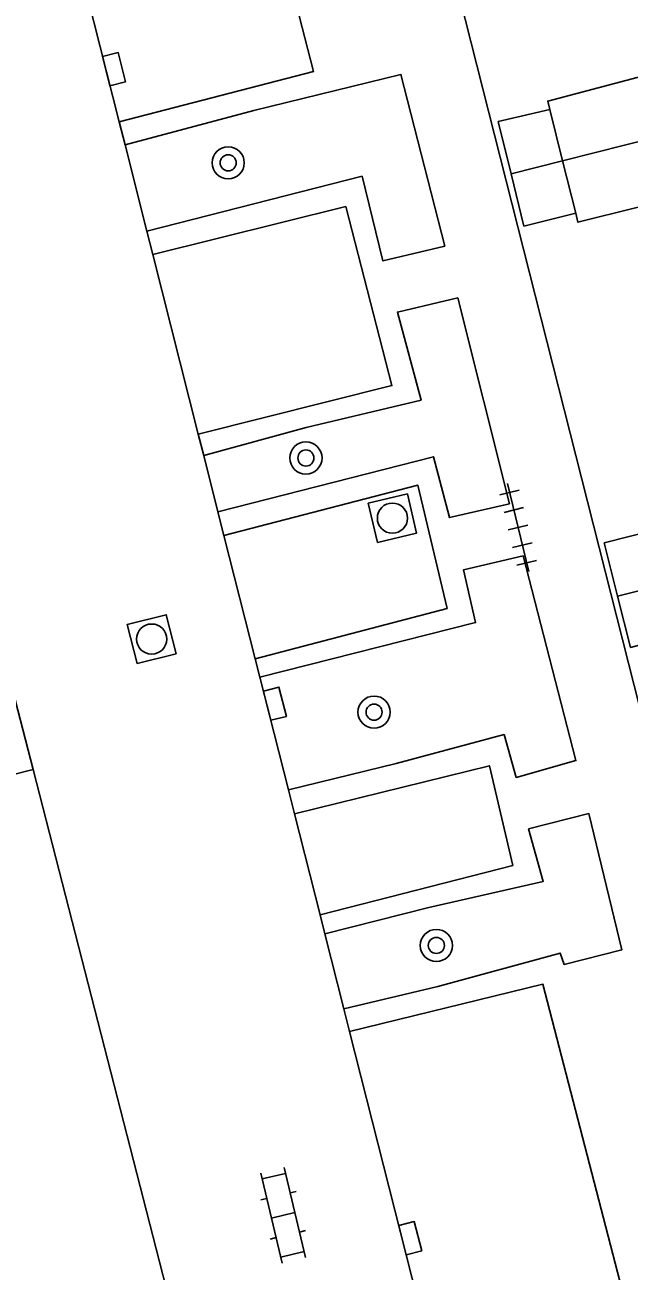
# Model space of a CAD drawing. Extents: x 132998 to 136004, y 396998 to 398512.
# Drawn here: x 134093.52 to 134108.53, y 397510.5 to 397541.48 of the extents above; entities that cross this region are included whole.
import ezdxf

# ---------------------------------------------------------------- set-up
doc = ezdxf.new("R2010")
doc.units = 0
for name, color, linetype in [('gg-bbg-hoofdgebouw', 7, 'Continuous'), ('gg-bbg-onder overbouw', 7, 'Continuous'), ('gg-bbg-pand overbouw', 7, 'Continuous'), ('gg-bbg-tussenscheiding', 7, 'Continuous'), ('gg-bbg-tussenscheiding niveau 01', 7, 'Continuous'), ('gg-knt-verharding', 7, 'Continuous'), ('gg-knt-verharding nz', 7, 'Continuous'), ('gt-symb-boom', 7, 'Continuous'), ('gt-symb-klinker verharding', 7, 'Continuous'), ('gt-symb-kolk', 7, 'Continuous'), ('gt-symb-rioolschacht', 7, 'Continuous'), ('gt-symb-tegel verharding', 7, 'Continuous')]:
    doc.layers.add(name, color=color, linetype=linetype)

# ---------------------------------------------------------------- blocks, each defined once
blk = doc.blocks.new('gt0-KOLK')
at = {"layer": 'gt-symb-kolk'}
blk.add_lwpolyline([(0, 0), (0.375, 0), (0.375, 0.4), (-0.375, 0.4), (-0.375, 0), (0, 0)], dxfattribs=at)
blk = doc.blocks.new('gt0-KL1')
at = {"layer": 'gt-symb-klinker verharding'}
for p, q in [((-0.5, 0.3), (-0.5, 0.45)), ((0.5, 0.3), (0.5, 0.45)), ((-1.15, 0.3), (1.15, 0.3)), ((-1, -0.3), (-1, 0.3)), ((0, -0.3), (0, 0.3)), ((1, -0.3), (1, 0.3)), ((-1.15, -0.3), (1.15, -0.3)), ((-0.5, -0.45), (-0.5, -0.3)), ((0.5, -0.45), (0.5, -0.3))]:
    blk.add_line(p, q, dxfattribs=at)
blk = doc.blocks.new('gt0-BOOM')
at = {"layer": 'gt-symb-boom'}
for radius in [0.4, 0.2]:
    blk.add_circle((0, 0), radius, dxfattribs=at)
blk = doc.blocks.new('gt0-TEG1')
at = {"layer": 'gt-symb-tegel verharding'}
for p, q in [((-1.125, 0), (1.125, 0)), ((-0.9, -0.25), (-0.9, 0.25)), ((-0.45, -0.25), (-0.45, 0.25)), ((0, -0.25), (0, 0.25)), ((0.45, -0.25), (0.45, 0.25)), ((0.9, -0.25), (0.9, 0.25))]:
    blk.add_line(p, q, dxfattribs=at)
blk = doc.blocks.new('gt0-RS')
at = {"layer": 'gt-symb-rioolschacht'}
blk.add_lwpolyline([(-0.5, -0.5), (0.5, -0.5), (0.5, 0.5), (-0.5, 0.5)], close=True, dxfattribs=at)
blk.add_circle((0, 0), 0.375, dxfattribs=at)

msp = doc.modelspace()

# ---------------------------------------------------------------- linework, layer by layer
at = {"layer": 'gg-bbg-hoofdgebouw'}
for points in [[(134106.561, 397539.384), (134106.51, 397539.59), (134109.42, 397540.36), (134108.43, 397544.26)], [(134107.205, 397536.802), (134107.26, 397536.58), (134110.19, 397537.31), (134111.13, 397533.57)]]:
    msp.add_lwpolyline(points, dxfattribs=at)
at = {"layer": 'gg-bbg-onder overbouw'}
for p in [(134106.561, 397539.384), (134107.205, 397536.802)]:
    msp.add_line(p, (134106.88, 397538.106), dxfattribs=at)
at = {"layer": 'gg-bbg-pand overbouw'}
for points in [[(134106.561, 397539.384), (134105.28, 397539.081), (134105.599, 397537.783)], [(134105.599, 397537.783), (134105.918, 397536.485), (134107.205, 397536.802)], [(134109.185, 397528.929), (134107.911, 397528.605), (134108.246, 397527.284)], [(134108.246, 397527.284), (134108.569, 397526.008), (134109.868, 397526.353)]]:
    msp.add_lwpolyline(points, dxfattribs=at)
at = {"layer": 'gg-bbg-tussenscheiding'}
msp.add_line((134120.572, 397541.561), (134106.88, 397538.106), dxfattribs=at)
at = {"layer": 'gg-bbg-tussenscheiding niveau 01'}
for p, q in [((134106.88, 397538.106), (134105.599, 397537.783)), ((134109.535, 397527.609), (134108.246, 397527.284))]:
    msp.add_line(p, q, dxfattribs=at)
at = {"layer": 'gg-knt-verharding'}
for p, q in [((134104.051, 397543.224), (134112.119, 397511.381)), ((134096.01, 397538.5), (134095.864, 397539.077)), ((134096.553, 397536.356), (134096.01, 397538.5)), ((134096.7, 397535.776), (134096.553, 397536.356)), ((134097.964, 397530.78), (134097.829, 397531.313)), ((134098.318, 397529.379), (134097.964, 397530.78)), ((134098.466, 397528.795), (134098.318, 397529.379)), ((134099.358, 397525.271), (134099.243, 397525.724)), ((134093.094, 397525.447), (134093.728, 397522.976)), ((134100.067, 397522.467), (134099.358, 397525.271)), ((134100.218, 397521.872), (134100.067, 397522.467)), ((134100.974, 397518.886), (134100.853, 397519.363)), ((134101.445, 397517.025), (134100.974, 397518.886)), ((134101.589, 397516.457), (134101.445, 397517.025))]:
    msp.add_line(p, q, dxfattribs=at)
for points in [[(134094.731, 397543.552), (134099.555, 397544.745), (134100.688, 397540.324), (134095.864, 397539.077)], [(134096.553, 397536.356), (134101.897, 397537.721), (134102.416, 397535.619), (134103.95, 397535.986), (134102.861, 397540.252), (134099.211, 397539.355), (134096.01, 397538.5)], [(134096.7, 397535.776), (134101.494, 397536.969), (134102.638, 397532.519), (134097.829, 397531.313)], [(134098.318, 397529.379), (134103.676, 397530.75), (134104.073, 397529.236), (134105.558, 397529.58), (134104.275, 397534.697), (134102.777, 397534.346), (134103.362, 397532.156), (134100.513, 397531.474), (134097.964, 397530.78)], [(134098.466, 397528.795), (134103.282, 397530.044), (134104.009, 397526.977), (134099.243, 397525.724)], [(134100.067, 397522.467), (134102.744, 397523.121), (134105.427, 397523.84), (134105.727, 397522.776), (134107.21, 397523.196), (134105.903, 397528.285), (134104.418, 397527.941), (134104.719, 397526.628), (134099.358, 397525.271)], [(134091.452, 397511.676), (134088.857, 397521.738), (134093.728, 397522.976)], [(134100.218, 397521.872), (134105.059, 397523.066), (134105.64, 397520.591), (134100.853, 397519.363)], [(134101.445, 397517.025), (134103.782, 397517.581), (134106.814, 397518.409), (134106.916, 397518.129), (134108.348, 397518.488), (134107.532, 397521.876), (134106.034, 397521.496), (134106.398, 397520.191), (134103.556, 397519.54), (134100.974, 397518.886)], [(134101.589, 397516.457), (134106.391, 397517.635), (134108.528, 397509.362)]]:
    msp.add_lwpolyline(points, dxfattribs=at)
at = {"layer": 'gg-knt-verharding nz'}
for p, q in [((134095.864, 397539.077), (134094.731, 397543.552)), ((134097.829, 397531.313), (134096.7, 397535.776)), ((134099.243, 397525.724), (134098.466, 397528.795)), ((134093.728, 397522.976), (134097.613, 397507.832)), ((134100.853, 397519.363), (134100.218, 397521.872)), ((134103.71, 397508.079), (134101.589, 397516.457))]:
    msp.add_line(p, q, dxfattribs=at)

# ---------------------------------------------------------------- block references
at = {"layer": 'gt-symb-boom'}
for p in [(134098.573, 397538.056), (134100.503, 397530.718), (134102.196, 397524.4), (134103.743, 397518.6)]:
    msp.add_blockref('gt0-BOOM', p, dxfattribs=at)
at = {"layer": 'gt-symb-klinker verharding', "rotation": 103.35534096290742}
msp.add_blockref('gt0-KL1', (134099.937, 397511.892), dxfattribs=at)
at = {"layer": 'gt-symb-kolk'}
for p, rotation in [((134095.545, 397540.337), -75.81081984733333), ((134099.538, 397524.56), -75.81081984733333), ((134102.9, 397511.273), -75.8108198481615)]:
    msp.add_blockref('gt0-KOLK', p, dxfattribs=dict(at, rotation=rotation))
at = {"layer": 'gt-symb-rioolschacht'}
for p, rotation in [((134102.652, 397529.223), 13.299584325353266), ((134096.672, 397526.216), 104.00844347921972)]:
    msp.add_blockref('gt0-RS', p, dxfattribs=dict(at, rotation=rotation))
at = {"layer": 'gt-symb-tegel verharding', "rotation": -76.35276166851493}
msp.add_blockref('gt0-TEG1', (134105.773, 397528.988), dxfattribs=at)

doc.saveas('drawing.dxf')
